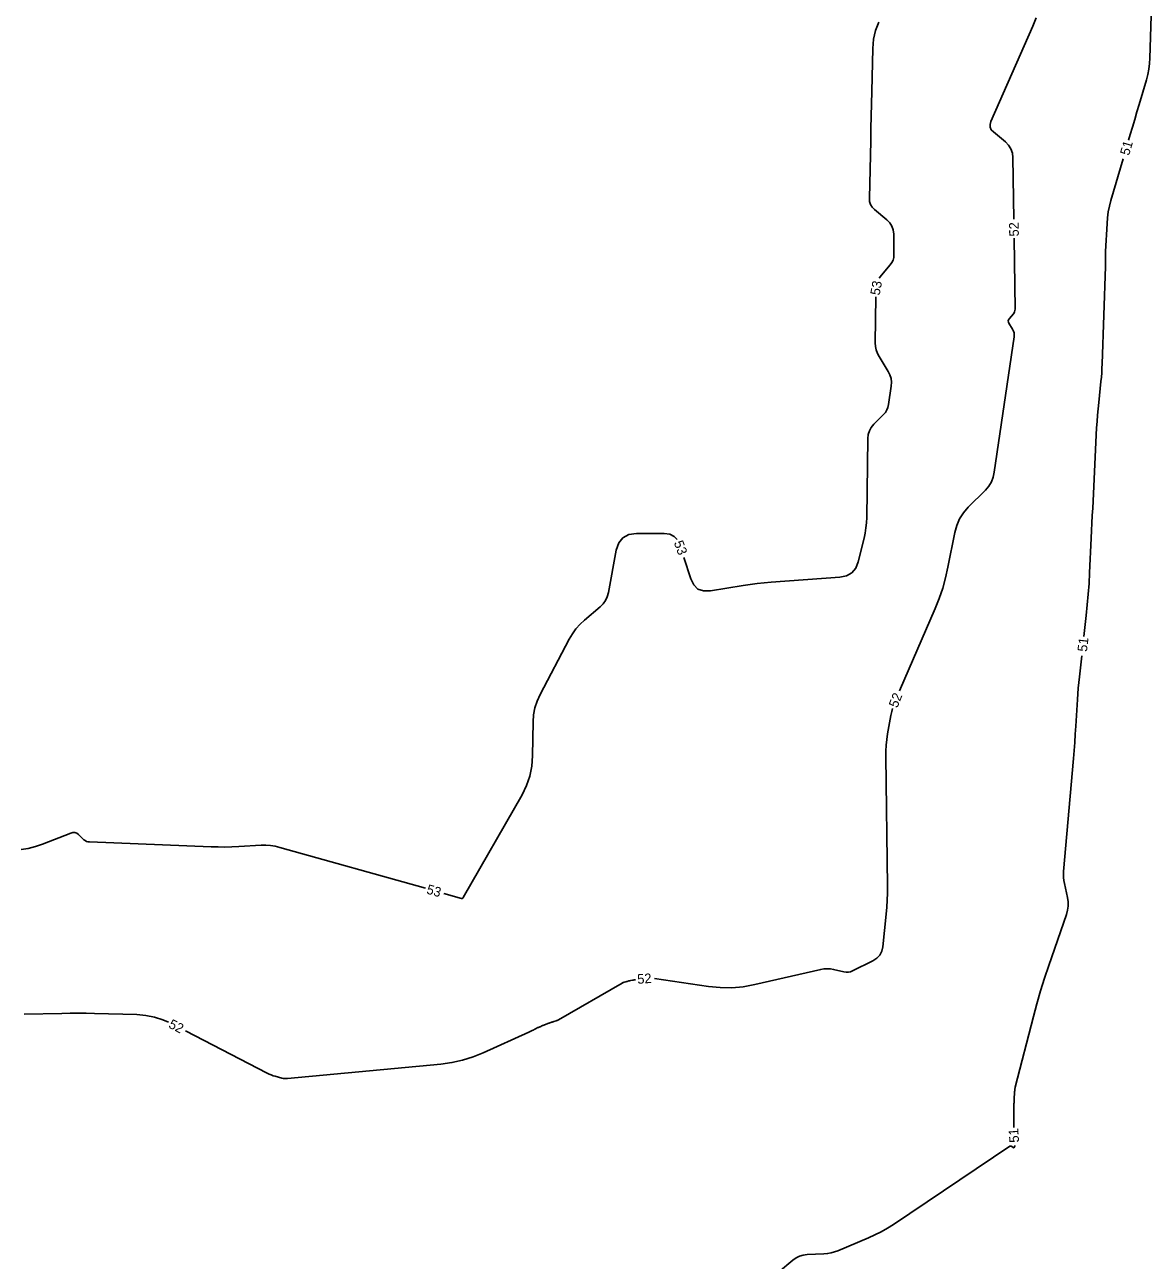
# Model space of a CAD drawing. Extents: x 2384780 to 2405861, y 547869 to 573706.
# Drawn here: x 2396308.8 to 2396543.1, y 552965 to 553222 of the extents above; entities that cross this region are included whole.
import ezdxf

# ---------------------------------------------------------------- set-up
doc = ezdxf.new("R2010")
doc.units = 0
doc.layers.add('Old_Level_60', color=7, linetype='Continuous')

msp = doc.modelspace()

# ---------------------------------------------------------------- linework, layer by layer
at = {"layer": 'Old_Level_60'}
for points in [[(2396514.5325, 553181.56225), (2396514.356, 553194.3315), (2396514.248, 553195.282), (2396513.952, 553196.1425), (2396513.468, 553196.913), (2396512.79575, 553197.5935), (2396510.29225, 553199.6695), (2396509.858, 553200.1385), (2396509.628, 553200.65575), (2396509.60225, 553201.22125), (2396509.781, 553201.835), (2396518.5145, 553221.6765), (2396519.19825, 553223.381)], [(2396538.4205, 553197.9455), (2396538.76725, 553199.12625), (2396539.22875, 553200.69625), (2396539.69, 553202.2665), (2396540.15125, 553203.8365), (2396540.6125, 553205.40675), (2396542.1195, 553210.53575), (2396542.40675, 553211.6405), (2396542.62275, 553212.75675), (2396542.76725, 553213.8845), (2396542.84025, 553215.02375), (2396543.1285, 553223.81975)], [(2396486.556, 553169.2735), (2396487.02975, 553169.924), (2396488.85375, 553172.037), (2396489.19475, 553172.508), (2396489.43575, 553173.01525), (2396489.57725, 553173.559), (2396489.61875, 553174.13875), (2396489.55975, 553178.41375), (2396489.4605, 553179.2885), (2396489.188, 553180.08025), (2396488.7425, 553180.78925), (2396488.124, 553181.4155), (2396485.56, 553183.54175), (2396485.0815, 553184.0295), (2396484.7445, 553184.582), (2396484.54875, 553185.19875), (2396484.49475, 553185.88), (2396484.77425, 553197.82475), (2396484.83425, 553200.38425), (2396484.894, 553202.944), (2396484.954, 553205.5035), (2396485.01375, 553208.063), (2396485.2245, 553217.0615), (2396485.391, 553218.95375), (2396485.80025, 553220.7735), (2396486.45225, 553222.52125)], [(2396529.1025, 553094.71975), (2396529.594, 553099.1), (2396529.82425, 553101.31275), (2396530.0185, 553103.52825), (2396530.1765, 553105.7465), (2396530.29875, 553107.96775), (2396530.63875, 553115.22825), (2396530.712, 553116.784), (2396530.7865, 553118.33975), (2396530.86225, 553119.8955), (2396530.939, 553121.451), (2396531.7675, 553138.11875), (2396531.843, 553139.44775), (2396531.93825, 553140.775), (2396532.0525, 553142.101), (2396532.186, 553143.4255), (2396532.65375, 553147.74925), (2396532.7455, 553148.6765), (2396532.81975, 553149.605), (2396532.87675, 553150.5345), (2396532.91675, 553151.46525), (2396533.59325, 553171.66625), (2396533.602, 553171.9815), (2396533.60725, 553172.297), (2396533.609, 553172.6125), (2396533.60725, 553172.92825), (2396533.59575, 553173.95925), (2396533.595, 553174.18), (2396533.59775, 553174.40075), (2396533.60425, 553174.6215), (2396533.61425, 553174.84225), (2396533.92075, 553180.60725), (2396534.022, 553181.83675), (2396534.19375, 553183.054), (2396534.43625, 553184.259), (2396534.74975, 553185.452), (2396537.29275, 553194.10775)], [(2396490.777, 553083.48), (2396498.199, 553100.6015), (2396499.035, 553102.681), (2396499.7555, 553104.79625), (2396500.36075, 553106.9475), (2396500.8505, 553109.13475), (2396502.27, 553116.37925), (2396502.668, 553117.849), (2396503.2655, 553119.21275), (2396504.062, 553120.47075), (2396505.058, 553121.6225), (2396508.637, 553125.212), (2396509.3275, 553126.0195), (2396509.866, 553126.90325), (2396510.252, 553127.86325), (2396510.48575, 553128.89975), (2396514.61025, 553157.04025), (2396514.63725, 553157.4665), (2396514.591, 553157.878), (2396514.4715, 553158.27425), (2396514.279, 553158.65575), (2396513.53025, 553159.87675), (2396513.41475, 553160.13475), (2396513.38975, 553160.3855), (2396513.455, 553160.62875), (2396513.61025, 553160.86475), (2396514.443, 553161.8295), (2396514.59875, 553162.0445), (2396514.70875, 553162.276), (2396514.77325, 553162.52425), (2396514.79225, 553162.789), (2396514.588, 553177.5625)], [(2396445.925, 553111.17525), (2396447.34675, 553106.76), (2396447.96775, 553105.47025), (2396448.859, 553104.62125), (2396450.02, 553104.21275), (2396451.451, 553104.245), (2396458.248, 553105.3405), (2396459.70625, 553105.5595), (2396461.16825, 553105.747), (2396462.634, 553105.903), (2396464.10325, 553106.0275), (2396478.34725, 553107.08025), (2396479.74275, 553107.3675), (2396480.84625, 553108.00125), (2396481.6575, 553108.98175), (2396482.17625, 553110.30875), (2396483.39425, 553115.20975), (2396483.6245, 553116.264), (2396483.7935, 553117.326), (2396483.901, 553118.39625), (2396483.94725, 553119.47425), (2396484.1845, 553135.9225), (2396484.27225, 553136.7605), (2396484.51025, 553137.535), (2396484.89875, 553138.246), (2396485.43775, 553138.89375), (2396487.44375, 553140.90575), (2396487.831, 553141.35825), (2396488.13275, 553141.85375), (2396488.349, 553142.39175), (2396488.48, 553142.97275), (2396489.0415, 553146.8035), (2396489.0925, 553147.61), (2396489.00525, 553148.38825), (2396488.77925, 553149.13825), (2396488.41475, 553149.8595), (2396486.51875, 553152.95175), (2396486.1645, 553153.62875), (2396485.915, 553154.33425), (2396485.7695, 553155.0685), (2396485.7285, 553155.8315), (2396485.8665, 553165.39425)], [(2396396.04, 553041.2895), (2396399.67425, 553040.2665), (2396399.71475, 553040.25925), (2396399.754, 553040.26), (2396399.792, 553040.26925), (2396399.82925, 553040.2865), (2396399.94875, 553040.35675), (2396399.973, 553040.373), (2396399.9945, 553040.392), (2396400.0135, 553040.41375), (2396400.0295, 553040.43825), (2396412.2655, 553061.83425), (2396413.2085, 553063.74675), (2396413.8905, 553065.7305), (2396414.312, 553067.7855), (2396414.47275, 553069.9115), (2396414.5715, 553076.9735), (2396414.67825, 553078.465), (2396414.95575, 553079.913), (2396415.40425, 553081.3175), (2396416.0235, 553082.67875), (2396422.08525, 553094.19975), (2396422.738, 553095.30975), (2396423.4875, 553096.342), (2396424.3335, 553097.29675), (2396425.276, 553098.174), (2396428.51325, 553100.91275), (2396429.14075, 553101.538), (2396429.6365, 553102.24), (2396430.00025, 553103.01825), (2396430.232, 553103.8735), (2396431.86675, 553112.68825), (2396432.37075, 553114.21175), (2396433.2365, 553115.2995), (2396434.4645, 553115.952), (2396436.05425, 553116.169), (2396441.839, 553116.167), (2396442.971, 553116.019), (2396443.88825, 553115.57625), (2396444.52525, 553114.907)], [(2396514.53325, 552992.6145), (2396514.533, 552992.64175), (2396514.53125, 552992.84475), (2396514.53025, 552993.04775), (2396514.5275, 552993.84325), (2396514.527, 552994.014), (2396514.52725, 552994.1845), (2396514.528, 552994.355), (2396514.52925, 552994.5255), (2396514.5355, 552995.247), (2396514.537, 552995.40175), (2396514.53875, 552995.55625), (2396514.54075, 552995.71075), (2396514.543, 552995.8655), (2396514.55225, 552996.47525), (2396514.5545, 552996.606), (2396514.55675, 552996.73675), (2396514.5595, 552996.86725), (2396514.5625, 552996.998), (2396514.57475, 552997.512), (2396514.57775, 552997.62225), (2396514.581, 552997.73225), (2396514.5845, 552997.8425), (2396514.58875, 552997.9525), (2396514.60525, 552998.37725), (2396514.609, 552998.46825), (2396514.61275, 552998.55925), (2396514.617, 552998.65025), (2396514.62125, 552998.74125), (2396514.63825, 552999.08575), (2396514.642, 552999.1595), (2396514.64625, 552999.23325), (2396514.65075, 552999.307), (2396514.65575, 552999.38075), (2396514.67475, 552999.6575), (2396514.679, 552999.71675), (2396514.68325, 552999.776), (2396514.688, 552999.83525), (2396514.69275, 552999.8945), (2396514.711, 553000.11275), (2396514.715, 553000.1595), (2396514.71925, 553000.20625), (2396514.72375, 553000.253), (2396514.7285, 553000.29975), (2396514.7465, 553000.4695), (2396514.7505, 553000.506), (2396514.75475, 553000.5425), (2396514.75925, 553000.57875), (2396514.76375, 553000.615), (2396514.78075, 553000.74475), (2396514.78475, 553000.77275), (2396514.78875, 553000.8005), (2396514.793, 553000.828), (2396514.79775, 553000.85575), (2396514.8145, 553000.9525), (2396514.81825, 553000.973), (2396514.82225, 553000.9935), (2396514.827, 553001.014), (2396514.832, 553001.0345), (2396518.60775, 553015.682), (2396519.3305, 553018.37475), (2396520.10675, 553021.0515), (2396520.9365, 553023.71225), (2396521.81975, 553026.35675), (2396525.47025, 553036.93425), (2396525.70675, 553037.80125), (2396525.82125, 553038.6755), (2396525.81325, 553039.55725), (2396525.683, 553040.4465), (2396525.0575, 553043.363), (2396524.94725, 553043.9895), (2396524.884, 553044.619), (2396524.86825, 553045.2515), (2396524.89975, 553045.88675), (2396526.93075, 553069.33975), (2396527.07175, 553071.03175), (2396527.2015, 553072.72475), (2396527.32, 553074.4185), (2396527.42725, 553076.11325), (2396527.7595, 553081.65025), (2396527.83825, 553082.836), (2396527.9325, 553084.0205), (2396528.042, 553085.20375), (2396528.167, 553086.3855), (2396528.65625, 553090.74475)], [(2396439.84975, 553023.6495), (2396451.0705, 553021.97375), (2396453.48125, 553021.7265), (2396455.883, 553021.70625), (2396458.276, 553021.913), (2396460.66025, 553022.34675), (2396474.3985, 553025.50575), (2396475.0625, 553025.62025), (2396475.72625, 553025.658), (2396476.39, 553025.619), (2396477.05375, 553025.5035), (2396479.22175, 553025.001), (2396479.68175, 553024.93325), (2396480.1325, 553024.945), (2396480.574, 553025.03625), (2396481.0065, 553025.20725), (2396485.253, 553027.29925), (2396486.0625, 553027.8175), (2396486.6715, 553028.476), (2396487.08, 553029.2745), (2396487.28775, 553030.21325), (2396488.01025, 553036.9875), (2396488.143, 553038.44025), (2396488.23225, 553039.895), (2396488.2775, 553041.35175), (2396488.27925, 553042.81025), (2396487.906, 553069.72875), (2396487.91775, 553070.92575), (2396487.98575, 553072.118), (2396488.1105, 553073.30575), (2396488.2915, 553074.489), (2396488.9755, 553078.34675), (2396489.1455, 553079.16625), (2396489.30625, 553079.76425)], [(2396308.07775, 553050.43325), (2396309.597, 553050.67325), (2396311.0895, 553051.0445), (2396312.5555, 553051.54725), (2396318.45425, 553053.8545), (2396318.88225, 553053.9645), (2396319.28625, 553053.9505), (2396319.666, 553053.81225), (2396320.02175, 553053.54975), (2396321.14425, 553052.4895), (2396321.396, 553052.28925), (2396321.67025, 553052.14225), (2396321.96725, 553052.049), (2396322.2865, 553052.00925), (2396347.63525, 553051.01075), (2396349.06275, 553050.9715), (2396350.49, 553050.96625), (2396351.917, 553050.99525), (2396353.34375, 553051.0585), (2396358.004, 553051.32025), (2396358.99825, 553051.3355), (2396359.9835, 553051.26875), (2396360.95975, 553051.1205), (2396361.927, 553050.8905), (2396392.18975, 553042.373)], [(2396342.28, 553012.717), (2396359.2895, 553003.91125), (2396359.68225, 553003.72125), (2396360.0835, 553003.55325), (2396360.4935, 553003.4075), (2396360.912, 553003.28375), (2396362.29325, 553002.916), (2396362.59025, 553002.85075), (2396362.8895, 553002.81225), (2396363.191, 553002.8005), (2396363.49475, 553002.81575), (2396395.41225, 553005.82375), (2396397.68175, 553006.13175), (2396399.90225, 553006.62375), (2396402.07375, 553007.29975), (2396404.1965, 553008.15925), (2396413.71275, 553012.47525), (2396413.85025, 553012.53875), (2396413.9865, 553012.60425), (2396414.122, 553012.67175), (2396414.25625, 553012.74125), (2396414.69375, 553012.9715), (2396414.78775, 553013.0205), (2396414.88225, 553013.06825), (2396414.97725, 553013.11525), (2396415.07275, 553013.16125), (2396415.58125, 553013.403), (2396415.6905, 553013.45425), (2396415.80025, 553013.5045), (2396415.9105, 553013.5535), (2396416.02125, 553013.60125), (2396416.523, 553013.815), (2396416.6305, 553013.86025), (2396416.73875, 553013.90475), (2396416.84725, 553013.948), (2396416.956, 553013.9905), (2396417.4695, 553014.188), (2396417.57975, 553014.22975), (2396417.69025, 553014.27025), (2396417.8015, 553014.30975), (2396417.913, 553014.348), (2396418.43075, 553014.52275), (2396418.54175, 553014.55975), (2396418.65325, 553014.5955), (2396418.765, 553014.63), (2396418.87725, 553014.66325), (2396419.3985, 553014.81525), (2396419.50875, 553014.851), (2396419.61625, 553014.89325), (2396419.721, 553014.942), (2396419.823, 553014.997), (2396433.0835, 553022.68125), (2396433.17825, 553022.73225), (2396433.27575, 553022.7765), (2396433.376, 553022.81425), (2396433.47875, 553022.8455), (2396433.8195, 553022.93675), (2396433.8925, 553022.956), (2396433.96575, 553022.9745), (2396434.03925, 553022.9925), (2396434.11275, 553023.01), (2396434.503, 553023.10025), (2396434.58675, 553023.1195), (2396434.6705, 553023.138), (2396434.7545, 553023.156), (2396434.8385, 553023.1735), (2396435.2185, 553023.2515), (2396435.3, 553023.26775), (2396435.38175, 553023.2835), (2396435.4635, 553023.2985), (2396435.54525, 553023.31275), (2396435.86725, 553023.36775)], [(2396308.717, 553016.19925), (2396316.585, 553016.3705), (2396318.271, 553016.39675), (2396319.95675, 553016.4025), (2396321.64275, 553016.3875), (2396323.3285, 553016.3515), (2396332.146, 553016.11025), (2396334.00925, 553015.9565), (2396335.8195, 553015.59825), (2396337.57725, 553015.03575), (2396338.71275, 553014.525)], [(2396465.6085, 552962.562), (2396468.606, 552965.05325), (2396469.2725, 552965.52525), (2396469.98675, 552965.873), (2396470.749, 552966.097), (2396471.5595, 552966.197), (2396475.0635, 552966.3565), (2396475.80725, 552966.4225), (2396476.5365, 552966.553), (2396477.2515, 552966.7475), (2396477.95175, 552967.006), (2396484.32125, 552969.676), (2396485.66925, 552970.27975), (2396486.983, 552970.94675), (2396488.26275, 552971.67675), (2396489.50875, 552972.47), (2396513.72025, 552988.721), (2396513.81775, 552988.769), (2396513.91275, 552988.78125), (2396514.00575, 552988.75725), (2396514.09625, 552988.6975), (2396514.38875, 552988.4435), (2396514.44825, 552988.40525), (2396514.5015, 552988.399)], [(2396514.5015, 552988.399), (2396514.54825, 552988.42475), (2396514.589, 552988.48275), (2396514.78975, 552988.88)]]:
    msp.add_lwpolyline(points, dxfattribs=at)

# ---------------------------------------------------------------- texts
for s, rotation, p in [('51', 73.6266694, (2396538.4965, 553194.657)), ('52', 90.7926806, (2396515.58275, 553177.9465)), ('53', 79.9207611, (2396486.63075, 553165.59675)), ('53', 290.5589556, (2396443.79775, 553114.2685)), ('51', 83.5958111, (2396529.74675, 553091.494)), ('52', 68.4062222, (2396490.31175, 553079.7615)), ('53', 344.2810056, (2396392.26, 553041.3145)), ('52', 4.0481167, (2396436.29725, 553022.49375)), ('52', 333.12185, (2396338.598, 553013.48125)), ('51', 93.9282944, (2396515.6405, 552989.55225))]:
    msp.add_text(s, height=2, rotation=rotation, dxfattribs=at).set_placement(p)

doc.saveas('drawing.dxf')
